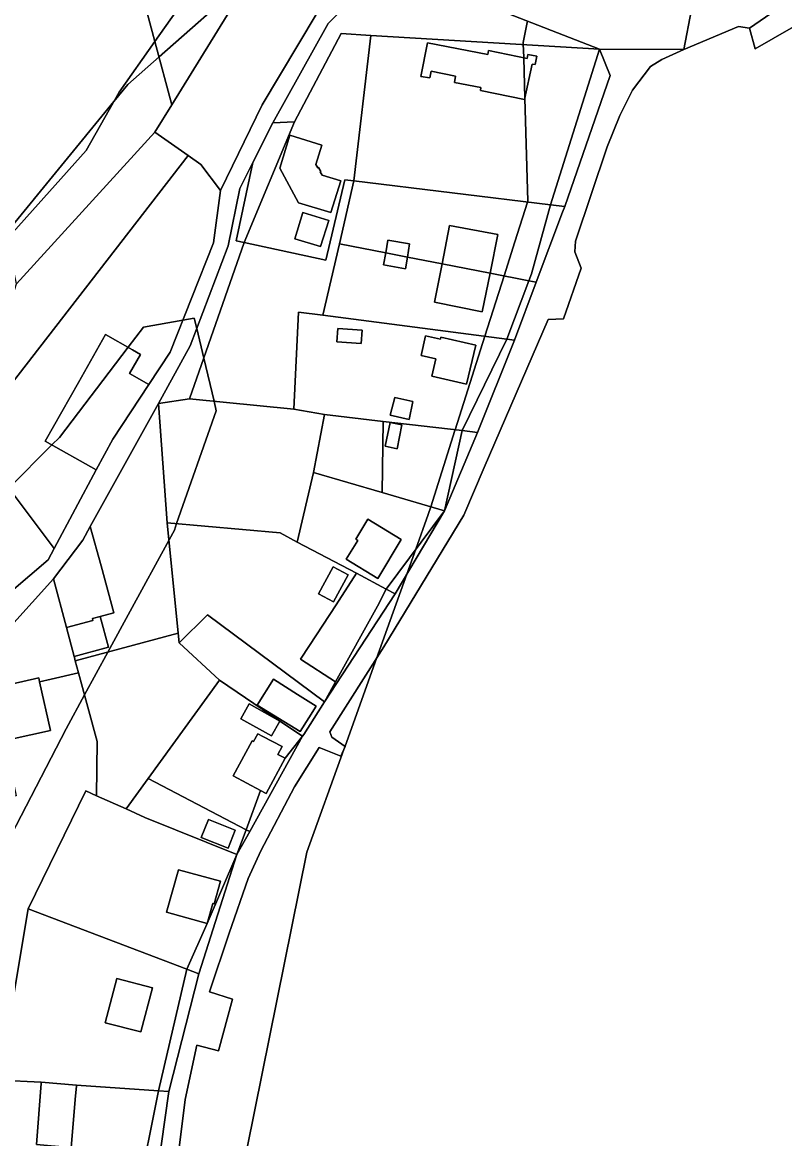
# Model space of a CAD drawing. Extents: x -502026 to -497664, y -1143484 to -1138019.
# Drawn here: x -498142.9 to -497970.3, y -1141103.9 to -1140850.9 of the extents above; entities that cross this region are included whole.
import ezdxf

# ---------------------------------------------------------------- set-up
doc = ezdxf.new("R2010")
doc.units = 0
for name, color, linetype in [('25', 7, 'Continuous'), ('55', 7, 'Continuous'), ('62', 7, 'Continuous'), ('7', 7, 'Continuous')]:
    doc.layers.add(name, color=color, linetype=linetype)

msp = doc.modelspace()

# ---------------------------------------------------------------- linework, layer by layer
at = {"layer": '25'}
for points in [[(-498012.27, -1140857), (-498063.98, -1140853.9), (-498070.7, -1140853.5), (-498081.33, -1140873.52), (-498086.17, -1140873.76), (-498073.71, -1140851.2), (-498060.53, -1140838.15)], [(-498063.98, -1140853.9), (-498067.85, -1140886.9), (-498069.92, -1140886.65), (-498074.19, -1140904.83), (-498092.72, -1140900.83), (-498081.33, -1140873.52), (-498070.7, -1140853.5)], [(-498012.27, -1140857), (-498023.35, -1140892.3), (-498067.85, -1140886.9), (-498063.98, -1140853.9)], [(-498051.22, -1140855.56), (-498052.71, -1140863.19), (-498050.67, -1140863.55), (-498050.34, -1140862.01), (-498044.83, -1140863.14), (-498045.08, -1140864.59), (-498039.08, -1140865.7), (-498039.22, -1140866.38), (-498029.2, -1140868.41), (-498027.52, -1140860.43), (-498026.77, -1140860.53), (-498026.44, -1140858.65), (-498028.43, -1140858.25), (-498028.62, -1140859.14), (-498037.35, -1140857.37), (-498037.52, -1140858.24)], [(-498076.46, -1140883.2), (-498075.09, -1140878.77), (-498082.32, -1140876.51), (-498084.61, -1140884.01), (-498080.37, -1140891.83), (-498073.05, -1140894.07), (-498070.84, -1140886.84), (-498075.02, -1140885.58), (-498075.49, -1140884.83), (-498075.35, -1140884.75), (-498075.9, -1140883.86), (-498076.01, -1140883.94)], [(-498098.06, -1140889.02), (-498099.64, -1140900.88), (-498109.42, -1140925.72), (-498114.24, -1140933.03), (-498118.63, -1140930.54), (-498116.16, -1140926.19), (-498117.96, -1140925.17), (-498124.05, -1140921.72), (-498127.45, -1140927.73), (-498130.2, -1140932.58), (-498137.72, -1140945.85), (-498126.2, -1140952.37), (-498135.73, -1140970.18), (-498148.43, -1140953.23), (-498155.59, -1140945.93), (-498105.37, -1140881.14), (-498102.51, -1140883.15)], [(-498067.85, -1140886.9), (-498071.08, -1140901.11), (-498074.88, -1140917.31), (-498080.38, -1140916.6), (-498081.41, -1140938.57), (-498105.04, -1140936.29), (-498092.72, -1140900.83), (-498074.19, -1140904.83), (-498069.92, -1140886.65)], [(-498023.35, -1140892.3), (-498027.62, -1140907.9), (-498028.23, -1140909.52), (-498037, -1140907.78), (-498035.25, -1140899), (-498046.17, -1140896.96), (-498047.88, -1140905.68), (-498055.74, -1140904.13), (-498055.23, -1140901.14), (-498060.16, -1140900.31), (-498060.64, -1140903.17), (-498071.08, -1140901.11), (-498067.85, -1140886.9)], [(-498073.56, -1140895.86), (-498079.4, -1140894.06), (-498081.2, -1140900), (-498075.42, -1140901.77)], [(-498060.64, -1140903.17), (-498061.11, -1140905.91), (-498056.2, -1140906.83), (-498055.74, -1140904.13), (-498047.88, -1140905.68), (-498049.62, -1140914.38), (-498038.77, -1140916.57), (-498037, -1140907.78), (-498028.23, -1140909.52), (-498033.21, -1140922.73), (-498074.88, -1140917.31), (-498071.08, -1140901.11)], [(-498074.88, -1140917.31), (-498033.21, -1140922.73), (-498043.35, -1140943.46), (-498061.23, -1140941.36), (-498074.47, -1140939.81), (-498081.41, -1140938.57), (-498080.38, -1140916.6)], [(-498066, -1140920.7), (-498066.21, -1140923.75), (-498071.7, -1140923.37), (-498071.5, -1140920.33)], [(-498066, -1140920.7), (-498071.5, -1140920.33), (-498071.7, -1140923.37), (-498066.21, -1140923.75)], [(-498051.62, -1140921.97), (-498052.61, -1140926.47), (-498049.29, -1140927.23), (-498050.18, -1140931.13), (-498042.33, -1140932.93), (-498040.21, -1140924.08), (-498048.14, -1140922.26), (-498048.25, -1140922.74)], [(-498054.47, -1140936.85), (-498058.58, -1140935.95), (-498059.6, -1140939.99), (-498055.34, -1140940.92)], [(-498110.09, -1140964.35), (-498107.6, -1140989.37), (-498130.92, -1140995.6), (-498131.11, -1140994.88), (-498131.18, -1140994.63), (-498123.44, -1140992.56), (-498125.3, -1140985.6), (-498122.2, -1140984.77), (-498125.04, -1140974.13), (-498127.53, -1140965.18), (-498112.09, -1140937.34)], [(-498081.41, -1140938.57), (-498074.47, -1140939.81), (-498076.96, -1140952.93), (-498080.69, -1140968.74), (-498084.53, -1140966.65), (-498110.09, -1140964.35), (-498112.09, -1140937.34), (-498105.04, -1140936.29)], [(-498061.23, -1140941.36), (-498061.46, -1140957.48), (-498076.96, -1140952.93), (-498074.47, -1140939.81)], [(-498135.73, -1140970.18), (-498137.06, -1140972.72), (-498149.59, -1140983.41), (-498157.02, -1140996.31), (-498162.42, -1140969.47), (-498171.08, -1140967.24), (-498166, -1140964.62), (-498148.43, -1140953.23)], [(-498061.46, -1140957.48), (-498047.36, -1140961.62), (-498060.53, -1140979.35), (-498067.25, -1140975.79), (-498080.69, -1140968.74), (-498076.96, -1140952.93)], [(-498057.12, -1140968.16), (-498064.7, -1140963.55), (-498067.43, -1140968.05), (-498066.98, -1140968.33), (-498069.58, -1140972.61), (-498062.46, -1140976.94)], [(-498080.69, -1140968.74), (-498067.25, -1140975.79), (-498071.89, -1140982.91), (-498077.9, -1140992.14), (-498079.93, -1140995.26), (-498072.01, -1141000.41), (-498074.51, -1141004.91), (-498100.96, -1140985.17), (-498107.38, -1140991.57), (-498107.6, -1140989.37), (-498110.09, -1140964.35), (-498084.53, -1140966.65)], [(-498069.15, -1140976.14), (-498072.57, -1140974.3), (-498075.86, -1140980.46), (-498072.43, -1140982.29)], [(-498074.51, -1141004.91), (-498079.21, -1141012.29), (-498079.45, -1141012.67), (-498084.65, -1141009.28), (-498098.24, -1140999.99), (-498107.38, -1140991.57), (-498100.96, -1140985.17)], [(-498107.38, -1140991.57), (-498098.24, -1140999.99), (-498114.4, -1141022.25), (-498119.39, -1141029.19), (-498126.12, -1141026.18), (-498126.01, -1141013.94), (-498130.19, -1140998.33), (-498130.92, -1140995.6), (-498107.6, -1140989.37)], [(-498084.65, -1141009.28), (-498091.56, -1141005.4), (-498093.41, -1141008.73), (-498086.47, -1141012.64), (-498084.65, -1141009.28), (-498079.45, -1141012.67), (-498083.41, -1141017.71), (-498085.06, -1141016.82), (-498084.12, -1141015.07), (-498088.48, -1141012.75), (-498089.62, -1141012.14), (-498090.57, -1141013.89), (-498090.85, -1141013.74), (-498095.15, -1141021.68), (-498088.99, -1141025.03), (-498092.25, -1141033.93), (-498114.4, -1141022.25), (-498098.24, -1140999.99)], [(-498078.05, -1141008.52), (-498076.41, -1141005.91), (-498080.61, -1141003.26), (-498086.08, -1140999.81), (-498089.75, -1141005.65), (-498080, -1141011.62)], [(-498126.12, -1141026.18), (-498119.39, -1141029.19), (-498115.15, -1141031.09), (-498094.35, -1141039.48), (-498101.05, -1141055.15), (-498099.78, -1141050.61), (-498099.49, -1141050.69), (-498098.07, -1141045.58), (-498107.55, -1141042.97), (-498110.24, -1141052.59), (-498101.05, -1141055.15), (-498105.64, -1141065.52), (-498141.61, -1141051.79), (-498128.56, -1141025.09)], [(-498105.64, -1141065.52), (-498112.07, -1141093.05), (-498130.64, -1141091.77), (-498138.63, -1141091.11), (-498148.18, -1141090.62), (-498141.61, -1141051.79)], [(-498113.47, -1141069.74), (-498121.53, -1141067.62), (-498124.18, -1141077.64), (-498116.06, -1141079.69)], [(-498148.18, -1141090.62), (-498138.63, -1141091.11), (-498138.65, -1141091.36), (-498139.71, -1141105.25), (-498132.13, -1141105.91), (-498131.88, -1141105.93), (-498130.85, -1141094.17), (-498130.66, -1141092.02), (-498130.64, -1141091.77), (-498112.07, -1141093.05), (-498116.81, -1141116.75), (-498173.69, -1141109.45), (-498171.74, -1141089.31)]]:
    msp.add_lwpolyline(points, close=True, dxfattribs=at)
msp.add_lwpolyline([(-498145.48, -1141013.4), (-498136.54, -1141011.39), (-498139.02, -1141000.36), (-498136.39, -1140999.76), (-498130.19, -1140998.33), (-498126.01, -1141013.94), (-498126.12, -1141026.18), (-498128.56, -1141025.09), (-498141.61, -1141051.79), (-498148.18, -1141090.62)], dxfattribs=at)
at = {"layer": '55'}
for points in [[(-497942.02, -1140827.25), (-497978.25, -1140852.31), (-497980.78, -1140851.89), (-497993.14, -1140857.08), (-497991.42, -1140848.06), (-497994.03, -1140848.4), (-497992.47, -1140843.02), (-497982.83, -1140809.73), (-497981.55, -1140804.44), (-497976.28, -1140777.58), (-497973.02, -1140758.06), (-497972.55, -1140751.57), (-497971.9, -1140737.98), (-497972.51, -1140715.63), (-497972.65, -1140712.12), (-497973.3, -1140696.47), (-497973.8, -1140681.43), (-497974.31, -1140666.39)], [(-497960.66, -1140847.58), (-497977.01, -1140856.97), (-497978.25, -1140852.31), (-497942.02, -1140827.25)], [(-497991.42, -1140848.06), (-497993.14, -1140857.08), (-498012.27, -1140857), (-498060.53, -1140838.15), (-498073.71, -1140851.2), (-498086.17, -1140873.76), (-498090.72, -1140882.7), (-498093.71, -1140888.57), (-498096.28, -1140901.63), (-498104.91, -1140924.22), (-498112.09, -1140937.34), (-498127.53, -1140965.18), (-498129.24, -1140968.27), (-498135.88, -1140977.02), (-498151.12, -1140993.9), (-498155.49, -1141003.16), (-498162.09, -1141017.13), (-498168.13, -1141029.94), (-498170.6, -1141035.67), (-498178.36, -1141044.85), (-498188.4, -1141055.94), (-498202.54, -1141075.9), (-498218.99, -1141103.48), (-498224.74, -1141112.39)], [(-498231.89, -1141113.5), (-498225.81, -1141103.36), (-498206.05, -1141073.43), (-498192.81, -1141052.72), (-498191.37, -1141053.71), (-498174.09, -1141033.85), (-498173.23, -1141032.86), (-498159.51, -1141000.63), (-498157.02, -1140996.31), (-498149.59, -1140983.41), (-498137.06, -1140972.72), (-498135.73, -1140970.18), (-498126.2, -1140952.37), (-498122.42, -1140945.41), (-498114.24, -1140933.03), (-498109.42, -1140925.72), (-498099.64, -1140900.88), (-498098.06, -1140889.02), (-498088.64, -1140869.65), (-498076.42, -1140849.17)], [(-498113.13, -1141117.32), (-498109.78, -1141093.24), (-498102.94, -1141066.53), (-498094.35, -1141039.48), (-498091.41, -1141034.33), (-498079.45, -1141012.67), (-498079.21, -1141012.29), (-498074.51, -1141004.91), (-498058.47, -1140980.44), (-498047.36, -1140961.62), (-498039.9, -1140943.88), (-498031.5, -1140922.99), (-498026.57, -1140909.85), (-498020.61, -1140893.94), (-498020.06, -1140892.7), (-498009.83, -1140863.02), (-498012.27, -1140857), (-497993.14, -1140857.08), (-497998.1, -1140859.38), (-498000.68, -1140860.93), (-498004.77, -1140866.35), (-498007.61, -1140872.03), (-498010.54, -1140879.19), (-498017.69, -1140900.56), (-498017.81, -1140902.92), (-498016.39, -1140906.66), (-498020.37, -1140918.16), (-498023.87, -1140918.29), (-498038.33, -1140951.79), (-498042.95, -1140962.63), (-498061.04, -1140992.45), (-498073.33, -1141011.73), (-498072.82, -1141012.92), (-498069.8, -1141015.01), (-498070.83, -1141017.21), (-498075.72, -1141015.23), (-498081.28, -1141024.2), (-498088.95, -1141038.64), (-498091.8, -1141044.92), (-498096.11, -1141057.31), (-498100.54, -1141070.66), (-498095.36, -1141072.27), (-498098.52, -1141083.96), (-498103.39, -1141082.69), (-498106.07, -1141095.04), (-498109.11, -1141119.87)]]:
    msp.add_lwpolyline(points, dxfattribs=at)
for points in [[(-498092.19, -1140842.17), (-498109.06, -1140869.63), (-498112.91, -1140855.31), (-498099.9, -1140836.85), (-498102.54, -1140823.66), (-498101.49, -1140812.49)], [(-498064.27, -1140835.64), (-498076.42, -1140849.17), (-498088.64, -1140869.65), (-498098.06, -1140889.02), (-498102.51, -1140883.15), (-498105.37, -1140881.14), (-498112.89, -1140875.87), (-498109.06, -1140869.63), (-498092.19, -1140842.17), (-498082.41, -1140835.58)], [(-498109.06, -1140869.63), (-498112.89, -1140875.87), (-498144.22, -1140910.18), (-498146.33, -1140899.98), (-498128.46, -1140879.99), (-498120.98, -1140866.76), (-498112.91, -1140855.31)], [(-498051.22, -1140855.56), (-498037.52, -1140858.24), (-498037.35, -1140857.37), (-498028.62, -1140859.14), (-498028.43, -1140858.25), (-498026.44, -1140858.65), (-498026.77, -1140860.53), (-498027.52, -1140860.43), (-498029.2, -1140868.41), (-498039.22, -1140866.38), (-498039.08, -1140865.7), (-498045.08, -1140864.59), (-498044.83, -1140863.14), (-498050.34, -1140862.01), (-498050.67, -1140863.55), (-498052.71, -1140863.19)], [(-498020.06, -1140892.7), (-498023.35, -1140892.3), (-498012.27, -1140857), (-498009.83, -1140863.02)], [(-498092.72, -1140900.83), (-498094.5, -1140900.43), (-498090.72, -1140882.7), (-498086.17, -1140873.76), (-498081.33, -1140873.52)], [(-498105.37, -1140881.14), (-498155.59, -1140945.93), (-498162.26, -1140939.26), (-498158.38, -1140934.24), (-498147.23, -1140919.77), (-498144.22, -1140910.18), (-498112.89, -1140875.87)], [(-498076.46, -1140883.2), (-498076.01, -1140883.94), (-498075.9, -1140883.86), (-498075.35, -1140884.75), (-498075.49, -1140884.83), (-498075.02, -1140885.58), (-498070.84, -1140886.84), (-498073.05, -1140894.07), (-498080.37, -1140891.83), (-498084.61, -1140884.01), (-498082.32, -1140876.51), (-498075.09, -1140878.77)], [(-498092.72, -1140900.83), (-498105.04, -1140936.29), (-498112.09, -1140937.34), (-498104.91, -1140924.22), (-498096.28, -1140901.63), (-498093.71, -1140888.57), (-498090.72, -1140882.7), (-498094.5, -1140900.43)], [(-498020.06, -1140892.7), (-498020.61, -1140893.94), (-498026.57, -1140909.85), (-498028.23, -1140909.52), (-498027.62, -1140907.9), (-498023.35, -1140892.3)], [(-498073.56, -1140895.86), (-498075.42, -1140901.77), (-498081.2, -1140900), (-498079.4, -1140894.06)], [(-498037, -1140907.78), (-498047.88, -1140905.68), (-498046.17, -1140896.96), (-498035.25, -1140899)], [(-498055.74, -1140904.13), (-498060.64, -1140903.17), (-498060.16, -1140900.31), (-498055.23, -1140901.14)], [(-498055.74, -1140904.13), (-498056.2, -1140906.83), (-498061.11, -1140905.91), (-498060.64, -1140903.17)], [(-498037, -1140907.78), (-498038.77, -1140916.57), (-498049.62, -1140914.38), (-498047.88, -1140905.68)], [(-498026.57, -1140909.85), (-498031.5, -1140922.99), (-498033.21, -1140922.73), (-498028.23, -1140909.52)], [(-498114.24, -1140933.03), (-498122.42, -1140945.41), (-498126.2, -1140952.37), (-498137.72, -1140945.85), (-498130.2, -1140932.58), (-498127.45, -1140927.73), (-498124.05, -1140921.72), (-498117.96, -1140925.17), (-498116.16, -1140926.19), (-498118.63, -1140930.54)], [(-498051.62, -1140921.97), (-498048.25, -1140922.74), (-498048.14, -1140922.26), (-498040.21, -1140924.08), (-498042.33, -1140932.93), (-498050.18, -1140931.13), (-498049.29, -1140927.23), (-498052.61, -1140926.47)], [(-498031.5, -1140922.99), (-498039.9, -1140943.88), (-498043.35, -1140943.46), (-498033.21, -1140922.73)], [(-498054.47, -1140936.85), (-498055.34, -1140940.92), (-498059.6, -1140939.99), (-498058.58, -1140935.95)], [(-498043.35, -1140943.46), (-498047.36, -1140961.62), (-498061.46, -1140957.48), (-498061.23, -1140941.36)], [(-498057.02, -1140942.17), (-498058.07, -1140947.56), (-498060.77, -1140947), (-498059.67, -1140941.65)], [(-498057.02, -1140942.17), (-498059.67, -1140941.65), (-498060.77, -1140947), (-498058.07, -1140947.56)], [(-498039.9, -1140943.88), (-498047.36, -1140961.62), (-498043.35, -1140943.46)], [(-498057.12, -1140968.16), (-498062.46, -1140976.94), (-498069.58, -1140972.61), (-498066.98, -1140968.33), (-498067.43, -1140968.05), (-498064.7, -1140963.55)], [(-498058.47, -1140980.44), (-498060.53, -1140979.35), (-498047.36, -1140961.62)], [(-498125.3, -1140985.6), (-498127.04, -1140986.06), (-498126.94, -1140986.45), (-498132.94, -1140988.05), (-498135.88, -1140977.02), (-498129.24, -1140968.27), (-498127.53, -1140965.18), (-498125.04, -1140974.13), (-498122.2, -1140984.77)], [(-498060.53, -1140979.35), (-498062.47, -1140983.22), (-498072.01, -1141000.41), (-498079.93, -1140995.26), (-498077.9, -1140992.14), (-498071.89, -1140982.91), (-498067.25, -1140975.79)], [(-498069.15, -1140976.14), (-498072.43, -1140982.29), (-498075.86, -1140980.46), (-498072.57, -1140974.3)], [(-498132.94, -1140988.05), (-498131.18, -1140994.63), (-498131.11, -1140994.88), (-498130.92, -1140995.6), (-498130.19, -1140998.33), (-498136.39, -1140999.76), (-498139.02, -1141000.36), (-498139.21, -1140999.51), (-498148.14, -1141001.51), (-498155.49, -1141003.16), (-498151.12, -1140993.9), (-498135.88, -1140977.02)], [(-498058.47, -1140980.44), (-498074.51, -1141004.91), (-498072.01, -1141000.41), (-498062.47, -1140983.22), (-498060.53, -1140979.35)], [(-498131.18, -1140994.63), (-498132.94, -1140988.05), (-498126.94, -1140986.45), (-498127.04, -1140986.06), (-498125.3, -1140985.6), (-498123.44, -1140992.56)], [(-498139.02, -1141000.36), (-498136.54, -1141011.39), (-498145.48, -1141013.4), (-498147.1, -1141013.76), (-498144.79, -1141024.03), (-498144.3, -1141026.21), (-498147.04, -1141026.83), (-498146.18, -1141030.67), (-498153.81, -1141032.38), (-498154.67, -1141028.54), (-498157.99, -1141029.28), (-498160.77, -1141016.83), (-498162.09, -1141017.13), (-498155.49, -1141003.16), (-498148.14, -1141001.51), (-498139.21, -1140999.51)], [(-498078.05, -1141008.52), (-498080, -1141011.62), (-498089.75, -1141005.65), (-498086.08, -1140999.81), (-498080.61, -1141003.26), (-498076.41, -1141005.91)], [(-498084.65, -1141009.28), (-498086.47, -1141012.64), (-498093.41, -1141008.73), (-498091.56, -1141005.4)], [(-498083.41, -1141017.71), (-498087.73, -1141025.72), (-498088.99, -1141025.03), (-498095.15, -1141021.68), (-498090.85, -1141013.74), (-498090.57, -1141013.89), (-498089.62, -1141012.14), (-498088.48, -1141012.75), (-498084.12, -1141015.07), (-498085.06, -1141016.82)], [(-498091.41, -1141034.33), (-498092.25, -1141033.93), (-498088.99, -1141025.03), (-498087.73, -1141025.72), (-498083.41, -1141017.71), (-498079.45, -1141012.67)], [(-498092.25, -1141033.93), (-498094.35, -1141039.48), (-498115.15, -1141031.09), (-498119.39, -1141029.19), (-498114.4, -1141022.25)], [(-498094.74, -1141033.99), (-498100.79, -1141031.54), (-498102.41, -1141035.62), (-498096.34, -1141038.1)], [(-498094.74, -1141033.99), (-498096.34, -1141038.1), (-498102.41, -1141035.62), (-498100.79, -1141031.54)], [(-498091.41, -1141034.33), (-498094.35, -1141039.48), (-498092.25, -1141033.93)], [(-498102.94, -1141066.53), (-498105.64, -1141065.52), (-498101.05, -1141055.15), (-498094.35, -1141039.48)], [(-498101.05, -1141055.15), (-498110.24, -1141052.59), (-498107.55, -1141042.97), (-498098.07, -1141045.58), (-498099.49, -1141050.69), (-498099.78, -1141050.61)], [(-498113.47, -1141069.74), (-498116.06, -1141079.69), (-498124.18, -1141077.64), (-498121.53, -1141067.62)], [(-498102.94, -1141066.53), (-498109.78, -1141093.24), (-498112.07, -1141093.05), (-498105.64, -1141065.52)], [(-498130.64, -1141091.77), (-498130.66, -1141092.02), (-498130.85, -1141094.17), (-498131.88, -1141105.93), (-498132.13, -1141105.91), (-498139.71, -1141105.25), (-498138.65, -1141091.36), (-498138.63, -1141091.11)], [(-498109.78, -1141093.24), (-498113.13, -1141117.32), (-498116.81, -1141116.75), (-498112.07, -1141093.05)]]:
    msp.add_lwpolyline(points, close=True, dxfattribs=at)
at = {"layer": '62'}
for points in [[(-498092.4, -1140841.5), (-498111.97, -1140858.79), (-498119, -1140865), (-498122.2, -1140868.91), (-498146.58, -1140898.75)], [(-498146.58, -1140898.75), (-498122.2, -1140868.91), (-498119, -1140865), (-498111.97, -1140858.79), (-498092.4, -1140841.5)], [(-498028.55, -1140850.64), (-498029.5, -1140855.5), (-498029.49, -1140855.97), (-498029.45, -1140857.27), (-498029.4, -1140858.98), (-498029.15, -1140868.16), (-498028.5, -1140891.5), (-498028.55, -1140891.67), (-498031.42, -1140900.7), (-498033.86, -1140908.4), (-498038.19, -1140922.08), (-498044.91, -1140943.28), (-498044.96, -1140943.42), (-498050.43, -1140960.72), (-498051, -1140962.5), (-498053.8, -1140970.29), (-498055.86, -1140976.02), (-498062.71, -1140995.06), (-498069.86, -1141014.97), (-498070.13, -1141015.71), (-498078.5, -1141039), (-498092, -1141106)], [(-498092, -1141106), (-498078.5, -1141039), (-498070.13, -1141015.71), (-498069.86, -1141014.97), (-498062.71, -1140995.06), (-498055.86, -1140976.02), (-498053.8, -1140970.29), (-498051, -1140962.5), (-498050.43, -1140960.72), (-498044.96, -1140943.42), (-498044.91, -1140943.28), (-498038.19, -1140922.08), (-498033.86, -1140908.4), (-498031.42, -1140900.7), (-498028.55, -1140891.67), (-498028.5, -1140891.5), (-498029.15, -1140868.16), (-498029.4, -1140858.98), (-498029.45, -1140857.27), (-498029.49, -1140855.97), (-498029.5, -1140855.5), (-498028.55, -1140850.64)], [(-498145.99, -1140956.49), (-498136.21, -1140946.71), (-498134.5, -1140945), (-498118.99, -1140924.59), (-498115.5, -1140920), (-498106.56, -1140918.44), (-498104, -1140918), (-498103.44, -1140920.36), (-498101.84, -1140927.08), (-498099.52, -1140936.82), (-498099, -1140939), (-498107.99, -1140964.54), (-498108.5, -1140966), (-498109.71, -1140968.21), (-498118.5, -1140984.36), (-498123.54, -1140993.63), (-498128.84, -1141003.36), (-498133, -1141011), (-498152.28, -1141048.3)], [(-498152.28, -1141048.3), (-498133, -1141011), (-498128.84, -1141003.36), (-498123.54, -1140993.63), (-498118.5, -1140984.36), (-498109.71, -1140968.21), (-498108.5, -1140966), (-498107.99, -1140964.54), (-498099, -1140939), (-498099.52, -1140936.82), (-498101.84, -1140927.08), (-498103.44, -1140920.36), (-498104, -1140918), (-498106.56, -1140918.44), (-498115.5, -1140920), (-498118.99, -1140924.59), (-498134.5, -1140945), (-498136.21, -1140946.71), (-498145.99, -1140956.49)]]:
    msp.add_lwpolyline(points, dxfattribs=at)
at = {"layer": '7'}
for points in [[(-498112.91, -1140855.31), (-498120.98, -1140866.76), (-498128.46, -1140879.99), (-498146.33, -1140899.98), (-498172.73, -1140772.39), (-498183.65, -1140724.07), (-498221.79, -1140595.07), (-498233.88, -1140548.43), (-498204.21, -1140546.69), (-498168.72, -1140657.51), (-498145.04, -1140734.96)], [(-498125.04, -1140733.09), (-498113.63, -1140773.74), (-498101.49, -1140812.49), (-498102.54, -1140823.66), (-498099.9, -1140836.85), (-498112.91, -1140855.31), (-498145.04, -1140734.96), (-498168.72, -1140657.51), (-498204.21, -1140546.69), (-498187.07, -1140544.94), (-498144.54, -1140670.69)]]:
    msp.add_lwpolyline(points, close=True, dxfattribs=at)
msp.add_lwpolyline([(-498109.11, -1141119.87), (-498106.07, -1141095.04), (-498103.39, -1141082.69), (-498098.52, -1141083.96), (-498095.36, -1141072.27), (-498100.54, -1141070.66), (-498096.11, -1141057.31), (-498091.8, -1141044.92), (-498088.95, -1141038.64), (-498081.28, -1141024.2), (-498075.72, -1141015.23), (-498070.83, -1141017.21), (-498069.8, -1141015.01), (-498072.82, -1141012.92), (-498073.33, -1141011.73), (-498061.04, -1140992.45), (-498042.95, -1140962.63), (-498038.33, -1140951.79), (-498023.87, -1140918.29), (-498020.37, -1140918.16), (-498016.39, -1140906.66), (-498017.81, -1140902.92), (-498017.69, -1140900.56), (-498010.54, -1140879.19), (-498007.61, -1140872.03), (-498004.77, -1140866.35), (-498000.68, -1140860.93), (-497998.1, -1140859.38), (-497993.14, -1140857.08), (-497980.78, -1140851.89), (-497978.25, -1140852.31), (-497977.01, -1140856.97), (-497960.66, -1140847.58)], dxfattribs=at)

doc.saveas('drawing.dxf')
